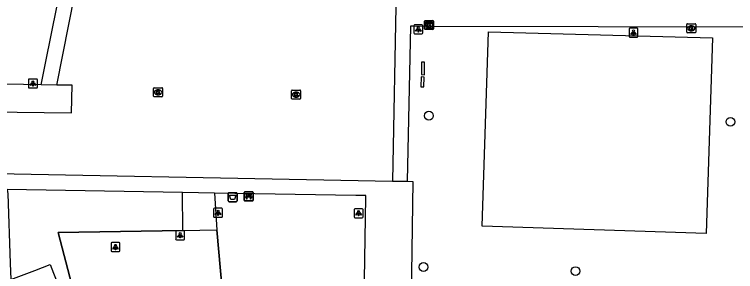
# Model space of a CAD drawing. Extents: x 161477 to 163040, y 383680 to 384868.
# Drawn here: x 161847.7 to 161927.9, y 384662.2 to 384690.8 of the extents above; entities that cross this region are included whole.
import ezdxf

# ---------------------------------------------------------------- set-up
doc = ezdxf.new("R2010")
doc.units = 0
for name, color, linetype in [('IMGEO_Afvalbak', 7, 'Continuous'), ('IMGEO_Bank', 7, 'Continuous'), ('IMGEO_Boom', 7, 'Continuous'), ('IMGEO_Groenvoorziening', 7, 'Continuous'), ('IMGEO_Hek', 7, 'Continuous'), ('IMGEO_Kolk', 7, 'Continuous'), ('IMGEO_Lichtpunt', 7, 'Continuous'), ('IMGEO_Loofbos', 7, 'Continuous'), ('IMGEO_Rijbaan_lokaal_halfverhard', 7, 'Continuous'), ('IMGEO_Voetpad_gesloten', 7, 'Continuous'), ('IMGEO_Voetpad_open', 7, 'Continuous')]:
    doc.layers.add(name, color=color, linetype=linetype)

msp = doc.modelspace()

# ---------------------------------------------------------------- linework, layer by layer
at = {"layer": 'IMGEO_Afvalbak'}
for p, q in [((161871.425, 384670.04), (161871.425, 384670.84)), ((161871.425, 384670.84), (161871.425, 384670.04)), ((161871.525, 384670.94), (161872.315, 384670.94)), ((161872.315, 384670.94), (161871.525, 384670.94)), ((161872.415, 384670.84), (161872.415, 384670.04)), ((161872.415, 384670.04), (161872.415, 384670.84)), ((161872.315, 384669.94), (161871.525, 384669.94)), ((161871.525, 384669.94), (161872.315, 384669.94))]:
    msp.add_line(p, q, dxfattribs=at)
msp.add_lwpolyline([(161871.568, 384670.654), (161872.272, 384670.654), (161872.123, 384670.184), (161871.717, 384670.184), (161871.568, 384670.654)], dxfattribs=at)
for centre, start, end in [((161871.525, 384670.84), 90, 180), ((161871.525, 384670.84), 90, 180), ((161872.315, 384670.84), 0, 90), ((161872.315, 384670.84), 360, 90), ((161871.525, 384670.04), 180, 270), ((161871.525, 384670.04), 180, 270), ((161872.315, 384670.04), 270, 0), ((161872.315, 384670.04), 270, 0)]:
    msp.add_arc(centre, 0.1, start, end, dxfattribs=at)
at = {"layer": 'IMGEO_Bank'}
for p, q in [((161873.21, 384670.105), (161873.21, 384670.946)), ((161873.21, 384670.946), (161873.21, 384670.105)), ((161873.285, 384671.03), (161874.126, 384671.03)), ((161874.126, 384671.03), (161873.285, 384671.03)), ((161874.21, 384670.955), (161874.21, 384670.114)), ((161874.21, 384670.114), (161874.21, 384670.955)), ((161874.135, 384670.03), (161873.294, 384670.03)), ((161873.294, 384670.03), (161874.135, 384670.03)), ((161873.907, 384670.428), (161873.514, 384670.428)), ((161873.519, 384670.536), (161873.519, 384670.642)), ((161873.563, 384670.642), (161873.563, 384670.536)), ((161873.851, 384670.648), (161873.569, 384670.648)), ((161873.569, 384670.53), (161873.851, 384670.53)), ((161873.857, 384670.536), (161873.857, 384670.642)), ((161873.901, 384670.642), (161873.901, 384670.536))]:
    msp.add_line(p, q, dxfattribs=at)
for points in [[(161873.513, 384670.648), (161873.427, 384670.648), (161873.427, 384670.809), (161873.99, 384670.809), (161873.99, 384670.648), (161873.907, 384670.648)], [(161873.457, 384670.428), (161873.315, 384670.428), (161873.427, 384670.53), (161873.513, 384670.53)], [(161873.507, 384670.421), (161873.507, 384670.214), (161873.464, 384670.214), (161873.464, 384670.421)], [(161873.907, 384670.53), (161873.99, 384670.53), (161874.102, 384670.428), (161873.963, 384670.428)], [(161873.957, 384670.421), (161873.957, 384670.214), (161873.913, 384670.214), (161873.913, 384670.421)]]:
    msp.add_lwpolyline(points, dxfattribs=at)
for centre, radius, start, end in [((161873.288, 384670.952), 0.0779, 92.4484, 184.28452), ((161873.288, 384670.952), 0.0779, 92.4484, 184.28452), ((161874.132, 384670.952), 0.0779, 2.4484, 94.28452), ((161874.132, 384670.952), 0.0779, 2.4484, 94.28452), ((161873.288, 384670.108), 0.0779, 182.4484, 274.28452), ((161873.288, 384670.108), 0.0779, 182.4484, 274.28452), ((161873.457, 384670.421), 0.00671, 2.89567, 87.10433), ((161873.514, 384670.421), 0.00671, 92.89567, 177.10433), ((161873.512, 384670.641), 0.00671, 2.89567, 87.10433), ((161873.512, 384670.537), 0.00671, 272.89567, 357.10433), ((161873.569, 384670.641), 0.00671, 92.89567, 177.10433), ((161873.569, 384670.537), 0.00671, 182.89567, 267.10433), ((161873.851, 384670.641), 0.00671, 2.89567, 87.10433), ((161873.851, 384670.537), 0.00671, 272.89567, 357.10433), ((161873.908, 384670.641), 0.00671, 92.89567, 177.10433), ((161873.908, 384670.537), 0.00671, 182.89567, 267.10433), ((161873.906, 384670.421), 0.00671, 2.89567, 87.10433), ((161873.963, 384670.421), 0.00671, 92.89567, 177.10433), ((161874.132, 384670.108), 0.0779, 272.4484, 4.28452), ((161874.132, 384670.108), 0.0779, 272.4484, 4.28452)]:
    msp.add_arc(centre, radius, start, end, dxfattribs=at)
at = {"layer": 'IMGEO_Boom'}
for centre in [(161893.76, 384679.5), (161927.3, 384678.82), (161893.15, 384662.68), (161910.06, 384662.23)]:
    msp.add_circle(centre, 0.489, dxfattribs=at)
at = {"layer": 'IMGEO_Groenvoorziening'}
msp.add_lwpolyline([(161866.369, 384666.749), (161870.168, 384666.814)], dxfattribs=at)
at = {"layer": 'IMGEO_Hek'}
msp.add_lwpolyline([(161866.369, 384666.749), (161852.5, 384666.513), (161855.566, 384654.87), (161865.692, 384653.637), (161870.772, 384660.192), (161870.168, 384666.814)], dxfattribs=at)
at = {"layer": 'IMGEO_Kolk'}
for p, q in [((161893.277, 384689.151), (161893.277, 384690.003)), ((161893.352, 384690.077), (161894.204, 384690.077)), ((161894.278, 384690.003), (161894.278, 384689.151)), ((161893.788, 384689.297), (161893.763, 384689.297)), ((161893.765, 384689.857), (161893.79, 384689.857)), ((161922.441, 384688.788), (161922.441, 384689.64)), ((161922.516, 384689.714), (161923.368, 384689.714)), ((161922.929, 384689.494), (161922.954, 384689.494)), ((161923.442, 384689.64), (161923.442, 384688.788)), ((161894.204, 384689.077), (161893.352, 384689.077)), ((161923.368, 384688.714), (161922.516, 384688.714)), ((161922.952, 384688.934), (161922.927, 384688.934)), ((161863.133, 384681.678), (161863.133, 384682.53)), ((161863.208, 384682.604), (161864.06, 384682.604)), ((161863.621, 384682.384), (161863.646, 384682.384)), ((161864.134, 384682.53), (161864.134, 384681.678)), ((161878.488, 384681.419), (161878.488, 384682.271)), ((161878.563, 384682.345), (161879.415, 384682.345)), ((161878.976, 384682.125), (161879.001, 384682.125)), ((161879.489, 384682.271), (161879.489, 384681.419)), ((161864.06, 384681.604), (161863.208, 384681.604)), ((161863.644, 384681.824), (161863.619, 384681.824)), ((161879.415, 384681.345), (161878.563, 384681.345)), ((161878.999, 384681.565), (161878.974, 384681.565))]:
    msp.add_line(p, q, dxfattribs=at)
for points in [[(161893.277, 384689.151), (161893.277, 384690.003)], [(161893.352, 384690.077), (161894.204, 384690.077)], [(161894.278, 384690.003), (161894.278, 384689.151)], [(161893.598, 384689.777), (161893.721, 384689.777), (161893.721, 384689.626), (161893.851, 384689.777), (161894.015, 384689.777), (161893.869, 384689.626), (161894.022, 384689.377), (161893.87, 384689.377), (161893.785, 384689.541), (161893.721, 384689.474), (161893.721, 384689.377), (161893.598, 384689.377), (161893.598, 384689.777)], [(161922.441, 384688.788), (161922.441, 384689.64)], [(161922.516, 384689.714), (161923.368, 384689.714)], [(161922.762, 384689.414), (161922.885, 384689.414), (161922.885, 384689.263), (161923.015, 384689.414), (161923.179, 384689.414), (161923.033, 384689.263), (161923.186, 384689.014), (161923.034, 384689.014), (161922.949, 384689.178), (161922.885, 384689.111), (161922.885, 384689.014), (161922.762, 384689.014), (161922.762, 384689.414)], [(161923.442, 384689.64), (161923.442, 384688.788)], [(161894.204, 384689.077), (161893.352, 384689.077)], [(161923.368, 384688.714), (161922.516, 384688.714)], [(161863.133, 384681.678), (161863.133, 384682.53)], [(161863.208, 384682.604), (161864.06, 384682.604)], [(161863.454, 384682.304), (161863.577, 384682.304), (161863.577, 384682.153), (161863.707, 384682.304), (161863.871, 384682.304), (161863.725, 384682.153), (161863.878, 384681.904), (161863.726, 384681.904), (161863.641, 384682.068), (161863.577, 384682.001), (161863.577, 384681.904), (161863.454, 384681.904), (161863.454, 384682.304)], [(161864.134, 384682.53), (161864.134, 384681.678)], [(161878.488, 384681.419), (161878.488, 384682.271)], [(161878.563, 384682.345), (161879.415, 384682.345)], [(161878.809, 384682.045), (161878.932, 384682.045), (161878.932, 384681.894), (161879.062, 384682.045), (161879.226, 384682.045), (161879.08, 384681.894), (161879.233, 384681.645), (161879.081, 384681.645), (161878.996, 384681.809), (161878.932, 384681.742), (161878.932, 384681.645), (161878.809, 384681.645), (161878.809, 384682.045)], [(161879.489, 384682.271), (161879.489, 384681.419)], [(161864.06, 384681.604), (161863.208, 384681.604)], [(161879.415, 384681.345), (161878.563, 384681.345)]]:
    msp.add_lwpolyline(points, dxfattribs=at)
for centre, start, end in [((161893.354, 384690.001), 91.55205, 178.44795), ((161893.354, 384690.001), 91.55205, 178.44795), ((161894.202, 384690.001), 1.55205, 88.44795), ((161894.202, 384690.001), 1.55205, 88.44795), ((161893.354, 384689.153), 181.55205, 268.44795), ((161893.354, 384689.153), 181.55205, 268.44795), ((161894.202, 384689.153), 271.55205, 358.44795), ((161894.202, 384689.153), 271.55205, 358.44795), ((161922.518, 384689.638), 91.55205, 178.44795), ((161922.518, 384689.638), 91.55205, 178.44795), ((161923.366, 384689.638), 1.55205, 88.44795), ((161923.366, 384689.638), 1.55205, 88.44795), ((161922.518, 384688.79), 181.55205, 268.44795), ((161922.518, 384688.79), 181.55205, 268.44795), ((161923.366, 384688.79), 271.55205, 358.44795), ((161923.366, 384688.79), 271.55205, 358.44795), ((161863.21, 384682.528), 91.55205, 178.44795), ((161863.21, 384682.528), 91.55205, 178.44795), ((161864.058, 384682.528), 1.55205, 88.44795), ((161864.058, 384682.528), 1.55205, 88.44795), ((161878.565, 384682.269), 91.55205, 178.44795), ((161878.565, 384682.269), 91.55205, 178.44795), ((161879.413, 384682.269), 1.55205, 88.44795), ((161879.413, 384682.269), 1.55205, 88.44795), ((161863.21, 384681.68), 181.55205, 268.44795), ((161863.21, 384681.68), 181.55205, 268.44795), ((161864.058, 384681.68), 271.55205, 358.44795), ((161864.058, 384681.68), 271.55205, 358.44795), ((161878.565, 384681.421), 181.55205, 268.44795), ((161878.565, 384681.421), 181.55205, 268.44795), ((161879.413, 384681.421), 271.55205, 358.44795), ((161879.413, 384681.421), 271.55205, 358.44795)]:
    msp.add_arc(centre, 0.0765, start, end, dxfattribs=at)
for centre, major_axis, ratio, start_param, end_param in [((161893.764, 384689.577), (-0.387, 0.002), 0.722429, 4.712389, 7.853982), ((161893.789, 384689.577), (-0.39, 0.002), 0.717154, 1.570796, 4.712389), ((161922.928, 384689.214), (-0.387, 0.002), 0.722429, 4.712389, 7.853982), ((161922.953, 384689.214), (-0.39, 0.002), 0.717154, 1.570796, 4.712389), ((161863.62, 384682.104), (-0.387, 0.002), 0.722429, 4.712389, 7.853982), ((161863.645, 384682.104), (-0.39, 0.002), 0.717154, 1.570796, 4.712389), ((161878.975, 384681.845), (-0.387, 0.002), 0.722429, 4.712389, 7.853982), ((161879, 384681.845), (-0.39, 0.002), 0.717154, 1.570796, 4.712389)]:
    msp.add_ellipse(centre, major_axis=major_axis, ratio=ratio, start_param=start_param, end_param=end_param, dxfattribs=at)
at = {"layer": 'IMGEO_Lichtpunt'}
for p, q in [((161892.077, 384689.503), (161892.077, 384688.696)), ((161892.077, 384689.503), (161892.077, 384688.696)), ((161892.979, 384689.598), (161892.171, 384689.598)), ((161892.979, 384689.598), (161892.171, 384689.598)), ((161893.073, 384688.696), (161893.073, 384689.503)), ((161893.073, 384688.696), (161893.073, 384689.503)), ((161916.017, 384689.133), (161916.017, 384688.326)), ((161916.017, 384689.133), (161916.017, 384688.326)), ((161916.919, 384689.228), (161916.111, 384689.228)), ((161916.919, 384689.228), (161916.111, 384689.228)), ((161917.013, 384688.326), (161917.013, 384689.133)), ((161917.013, 384688.326), (161917.013, 384689.133)), ((161892.171, 384688.602), (161892.979, 384688.602)), ((161892.171, 384688.602), (161892.979, 384688.602)), ((161916.111, 384688.232), (161916.919, 384688.232)), ((161916.111, 384688.232), (161916.919, 384688.232)), ((161850.109, 384683.578), (161849.301, 384683.578)), ((161850.109, 384683.578), (161849.301, 384683.578)), ((161849.207, 384683.483), (161849.207, 384682.676)), ((161849.207, 384683.483), (161849.207, 384682.676)), ((161850.203, 384682.676), (161850.203, 384683.483)), ((161850.203, 384682.676), (161850.203, 384683.483)), ((161849.301, 384682.582), (161850.109, 384682.582)), ((161849.301, 384682.582), (161850.109, 384682.582)), ((161869.807, 384669.113), (161869.807, 384668.306)), ((161869.807, 384669.113), (161869.807, 384668.306)), ((161870.709, 384669.208), (161869.901, 384669.208)), ((161870.709, 384669.208), (161869.901, 384669.208)), ((161870.803, 384668.306), (161870.803, 384669.113)), ((161870.803, 384668.306), (161870.803, 384669.113)), ((161885.437, 384669.063), (161885.437, 384668.256)), ((161885.437, 384669.063), (161885.437, 384668.256)), ((161886.339, 384669.158), (161885.531, 384669.158)), ((161886.339, 384669.158), (161885.531, 384669.158)), ((161886.433, 384668.256), (161886.433, 384669.063)), ((161886.433, 384668.256), (161886.433, 384669.063)), ((161869.901, 384668.212), (161870.709, 384668.212)), ((161869.901, 384668.212), (161870.709, 384668.212)), ((161885.531, 384668.162), (161886.339, 384668.162)), ((161885.531, 384668.162), (161886.339, 384668.162)), ((161866.489, 384666.708), (161865.681, 384666.708)), ((161866.489, 384666.708), (161865.681, 384666.708)), ((161865.587, 384666.613), (161865.587, 384665.806)), ((161865.587, 384666.613), (161865.587, 384665.806)), ((161866.583, 384665.806), (161866.583, 384666.613)), ((161866.583, 384665.806), (161866.583, 384666.613)), ((161858.397, 384665.303), (161858.397, 384664.496)), ((161858.397, 384665.303), (161858.397, 384664.496)), ((161859.299, 384665.398), (161858.491, 384665.398)), ((161859.299, 384665.398), (161858.491, 384665.398)), ((161859.393, 384664.496), (161859.393, 384665.303)), ((161859.393, 384664.496), (161859.393, 384665.303)), ((161865.681, 384665.712), (161866.489, 384665.712)), ((161865.681, 384665.712), (161866.489, 384665.712)), ((161858.491, 384664.402), (161859.299, 384664.402)), ((161858.491, 384664.402), (161859.299, 384664.402))]:
    msp.add_line(p, q, dxfattribs=at)
for points in [[(161892.451, 384689.167), (161892.49, 384689.139), (161892.302, 384688.877), (161892.264, 384688.904), (161892.451, 384689.167)], [(161892.553, 384689.119), (161892.6, 384689.119), (161892.6, 384688.797), (161892.553, 384688.797), (161892.553, 384689.119)], [(161892.663, 384689.139), (161892.701, 384689.166), (161892.888, 384688.904), (161892.849, 384688.876), (161892.663, 384689.139)], [(161916.391, 384688.797), (161916.43, 384688.769), (161916.242, 384688.507), (161916.204, 384688.534), (161916.391, 384688.797)], [(161916.493, 384688.749), (161916.54, 384688.749), (161916.54, 384688.427), (161916.493, 384688.427), (161916.493, 384688.749)], [(161916.603, 384688.769), (161916.641, 384688.796), (161916.828, 384688.534), (161916.789, 384688.506), (161916.603, 384688.769)], [(161849.581, 384683.147), (161849.62, 384683.119), (161849.432, 384682.857), (161849.394, 384682.884), (161849.581, 384683.147)], [(161849.683, 384683.099), (161849.73, 384683.099), (161849.73, 384682.777), (161849.683, 384682.777), (161849.683, 384683.099)], [(161849.793, 384683.119), (161849.831, 384683.146), (161850.018, 384682.884), (161849.979, 384682.856), (161849.793, 384683.119)], [(161870.181, 384668.777), (161870.22, 384668.749), (161870.032, 384668.487), (161869.994, 384668.514), (161870.181, 384668.777)], [(161870.283, 384668.729), (161870.33, 384668.729), (161870.33, 384668.407), (161870.283, 384668.407), (161870.283, 384668.729)], [(161870.393, 384668.749), (161870.431, 384668.776), (161870.618, 384668.514), (161870.579, 384668.486), (161870.393, 384668.749)], [(161885.811, 384668.727), (161885.85, 384668.699), (161885.662, 384668.437), (161885.624, 384668.464), (161885.811, 384668.727)], [(161885.913, 384668.679), (161885.96, 384668.679), (161885.96, 384668.357), (161885.913, 384668.357), (161885.913, 384668.679)], [(161886.023, 384668.699), (161886.061, 384668.726), (161886.248, 384668.464), (161886.209, 384668.436), (161886.023, 384668.699)], [(161865.961, 384666.277), (161866, 384666.249), (161865.812, 384665.987), (161865.774, 384666.014), (161865.961, 384666.277)], [(161866.063, 384666.229), (161866.11, 384666.229), (161866.11, 384665.907), (161866.063, 384665.907), (161866.063, 384666.229)], [(161866.173, 384666.249), (161866.211, 384666.276), (161866.398, 384666.014), (161866.359, 384665.986), (161866.173, 384666.249)], [(161858.771, 384664.967), (161858.81, 384664.939), (161858.622, 384664.677), (161858.584, 384664.704), (161858.771, 384664.967)], [(161858.873, 384664.919), (161858.92, 384664.919), (161858.92, 384664.597), (161858.873, 384664.597), (161858.873, 384664.919)], [(161858.983, 384664.939), (161859.021, 384664.966), (161859.208, 384664.704), (161859.169, 384664.676), (161858.983, 384664.939)]]:
    msp.add_lwpolyline(points, dxfattribs=at)
for centre in [(161892.576, 384689.301), (161916.516, 384688.931), (161849.706, 384683.281), (161870.306, 384668.911), (161885.936, 384668.861), (161866.086, 384666.411), (161858.896, 384665.101)]:
    msp.add_circle(centre, 0.0994, dxfattribs=at)
for centre, start, end in [((161892.171, 384689.503), 90, 180), ((161892.171, 384689.503), 90, 180), ((161892.979, 384689.503), 0, 90), ((161892.979, 384689.503), 0, 90), ((161916.111, 384689.133), 90, 180), ((161916.111, 384689.133), 90, 180), ((161916.919, 384689.133), 0, 90), ((161916.919, 384689.133), 0, 90), ((161892.171, 384688.696), 180, 270), ((161892.171, 384688.696), 180, 270), ((161892.979, 384688.696), 270, 0), ((161892.979, 384688.696), 270, 360), ((161916.111, 384688.326), 180, 270), ((161916.111, 384688.326), 180, 270), ((161916.919, 384688.326), 270, 0), ((161916.919, 384688.326), 270, 360), ((161849.301, 384683.483), 90, 180), ((161849.301, 384683.483), 90, 180), ((161850.109, 384683.483), 0, 90), ((161850.109, 384683.483), 0, 90), ((161849.301, 384682.676), 180, 270), ((161849.301, 384682.676), 180, 270), ((161850.109, 384682.676), 270, 0), ((161850.109, 384682.676), 270, 360), ((161869.901, 384669.113), 90, 180), ((161869.901, 384669.113), 90, 180), ((161870.709, 384669.113), 0, 90), ((161870.709, 384669.113), 0, 90), ((161885.531, 384669.063), 90, 180), ((161885.531, 384669.063), 90, 180), ((161886.339, 384669.063), 0, 90), ((161886.339, 384669.063), 0, 90), ((161869.901, 384668.306), 180, 270), ((161869.901, 384668.306), 180, 270), ((161870.709, 384668.306), 270, 0), ((161870.709, 384668.306), 270, 360), ((161885.531, 384668.256), 180, 270), ((161885.531, 384668.256), 180, 270), ((161886.339, 384668.256), 270, 0), ((161886.339, 384668.256), 270, 360), ((161865.681, 384666.613), 90, 180), ((161865.681, 384666.613), 90, 180), ((161866.489, 384666.613), 0, 90), ((161866.489, 384666.613), 0, 90), ((161858.491, 384665.303), 90, 180), ((161858.491, 384665.303), 90, 180), ((161859.299, 384665.303), 0, 90), ((161859.299, 384665.303), 0, 90), ((161865.681, 384665.806), 180, 270), ((161865.681, 384665.806), 180, 270), ((161866.489, 384665.806), 270, 0), ((161866.489, 384665.806), 270, 360), ((161858.491, 384664.496), 180, 270), ((161858.491, 384664.496), 180, 270), ((161859.299, 384664.496), 270, 0), ((161859.299, 384664.496), 270, 360)]:
    msp.add_arc(centre, 0.0946, start, end, dxfattribs=at)
at = {"layer": 'IMGEO_Loofbos'}
for points in [[(161900.39, 384688.803), (161925.302, 384688.168), (161924.611, 384666.411), (161899.699, 384667.208), (161900.39, 384688.803)], [(161866.369, 384666.749), (161866.364, 384670.966)], [(161869.892, 384670.908), (161870.168, 384666.814)], [(161870.168, 384666.814), (161870.772, 384660.192), (161865.692, 384653.637), (161855.566, 384654.87), (161852.5, 384666.513), (161866.369, 384666.749)]]:
    msp.add_lwpolyline(points, dxfattribs=at)
at = {"layer": 'IMGEO_Rijbaan_lokaal_halfverhard'}
for points in [[(161890.112, 384693.611), (161889.704, 384672.241)], [(161894.161, 384689.409), (161894.147, 384689.949), (161893.394, 384689.949), (161893.408, 384689.422)], [(161893.408, 384689.422), (161892.11, 384689.446), (161891.705, 384689.454), (161891.351, 384672.21)], [(162004.364, 384687.509), (161997.04, 384687.904), (161977.285, 384688.417), (161957.72, 384688.844), (161931.004, 384689.357), (161894.161, 384689.409)], [(161889.704, 384672.241), (161891.351, 384672.21)]]:
    msp.add_lwpolyline(points, dxfattribs=at)
at = {"layer": 'IMGEO_Voetpad_gesloten'}
for points in [[(161893.276, 384685.45), (161892.946, 384685.456), (161892.921, 384684.062), (161893.251, 384684.056), (161893.276, 384685.45)], [(161893.23, 384683.795), (161892.9, 384683.804), (161892.872, 384682.726), (161893.202, 384682.717), (161893.23, 384683.795)]]:
    msp.add_lwpolyline(points, dxfattribs=at)
at = {"layer": 'IMGEO_Voetpad_open'}
for points in [[(161850.611, 384682.926), (161851.003, 384684.793), (161851.146, 384685.512), (161852.983, 384694.705), (161853.208, 384694.709)], [(161852.36, 384682.908), (161854.374, 384693.035), (161857.339, 384693.076), (161858.106, 384693.095), (161890.112, 384693.611)], [(161893.408, 384689.422), (161893.414, 384689.191), (161894.166, 384689.191), (161894.161, 384689.409)], [(161850.611, 384682.926), (161811.199, 384683.662)], [(161838.838, 384680.02), (161854.012, 384679.807), (161854.083, 384682.875), (161852.36, 384682.908)], [(161852.36, 384682.908), (161850.611, 384682.926)], [(161836.073, 384673.265), (161889.704, 384672.241)], [(161891.351, 384672.21), (161891.98, 384672.198), (161891.73, 384656.843), (161894.294, 384656.738), (161896.521, 384656.62)], [(161866.364, 384670.966), (161846.855, 384671.314), (161846.916, 384670.818)], [(161846.916, 384670.818), (161847.195, 384663.098), (161847.268, 384661.293), (161849.937, 384662.302), (161851.635, 384662.944), (161852.003, 384662.016), (161865.502, 384627.94), (161862.52, 384626.775)], [(161869.892, 384670.908), (161866.364, 384670.966)], [(161886.579, 384661.286), (161886.755, 384670.408), (161886.759, 384670.619), (161885.647, 384670.638), (161869.892, 384670.908)]]:
    msp.add_lwpolyline(points, dxfattribs=at)

doc.saveas('drawing.dxf')
